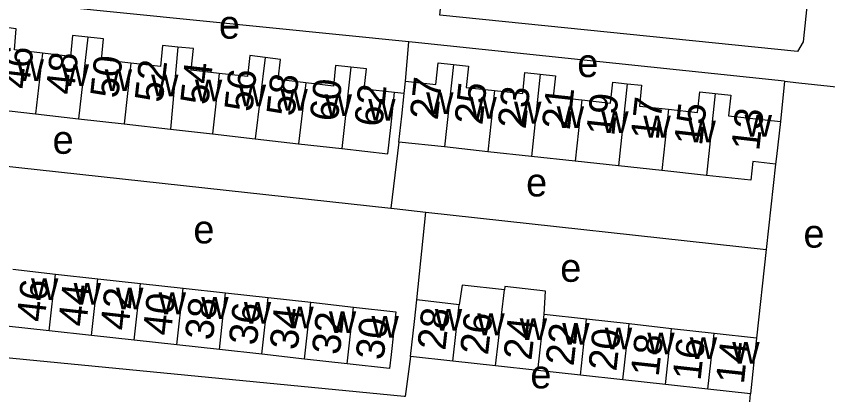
# Model space of a CAD drawing. Extents: x 161936 to 163647, y 386450 to 388633.
# Drawn here: x 162687.6 to 162802.3, y 387613.3 to 387666.8 of the extents above; entities that cross this region are included whole.
import ezdxf

# ---------------------------------------------------------------- set-up
doc = ezdxf.new("R2010")
doc.units = 0
for name, color, linetype in [('BLT_Basislijn', 7, 'Continuous'), ('BLT_Bebouwing', 7, 'Continuous'), ('BLT_Centroide', 7, 'Continuous'), ('BLT_Huisnummer', 7, 'Continuous'), ('BLT_Huisnummer_ tussenligend', 7, 'Continuous'), ('BLT_Onderverdeling_panden', 7, 'Continuous')]:
    doc.layers.add(name, color=color, linetype=linetype)

msp = doc.modelspace()

# ---------------------------------------------------------------- linework, layer by layer
at = {"layer": 'BLT_Basislijn'}
for p, q in [((162742.62, 387657.62), (162743.07, 387663.17)), ((162796.15, 387657.6), (162795.58, 387651.92)), ((162742.43, 387655.87), (162741.05, 387656.02)), ((162741.69, 387649), (162740.52, 387639.64)), ((162670.73, 387647.27), (162740.52, 387639.64)), ((162794.89, 387645.89), (162793.57, 387633.79)), ((162744.21, 387626.67), (162745.48, 387639.09)), ((162745.48, 387639.09), (162793.57, 387633.79)), ((162793.57, 387633.79), (162792.19, 387621.26)), ((162743.31, 387618.68), (162742.58, 387613.02)), ((162790.95, 387608.44), (162791.33, 387613.38))]:
    msp.add_line(p, q, dxfattribs=at)
for points in [[(162799.4, 387669.07), (162798.81, 387663.17), (162798, 387661.8), (162747.48, 387666.96), (162748.27, 387674.55)], [(162743.07, 387663.17), (162683.52, 387669.2), (162680.69, 387669.69), (162679.6, 387670.2)], [(162796.15, 387657.6), (162743.55, 387663.12), (162743.07, 387663.17)], [(162796.15, 387657.6), (162798.19, 387657.39), (162818.08, 387655.25), (162820.47, 387653.11), (162821.27, 387651.11), (162820.44, 387611.92), (162800.48, 387608.77), (162793.38, 387608.47), (162790.95, 387608.44)], [(162740.52, 387639.64), (162740.99, 387639.59), (162745.48, 387639.09)], [(162742.58, 387613.02), (162742.44, 387613.03), (162667.7, 387620.29)]]:
    msp.add_lwpolyline(points, dxfattribs=at)
at = {"layer": 'BLT_Bebouwing'}
for p, q in [((162742.43, 387655.87), (162742.62, 387657.62)), ((162684.02, 387653.7), (162690.32, 387652.99)), ((162690.32, 387652.99), (162696.43, 387652.3)), ((162696.43, 387652.3), (162702.88, 387651.57)), ((162702.88, 387651.57), (162709.42, 387650.82)), ((162709.42, 387650.82), (162715.33, 387650.15)), ((162715.33, 387650.15), (162721.35, 387649.47)), ((162721.35, 387649.47), (162727.5, 387648.77)), ((162748.1, 387648.31), (162741.69, 387649)), ((162727.5, 387648.77), (162733.62, 387648.08)), ((162754.24, 387647.64), (162748.1, 387648.31)), ((162760.39, 387646.98), (162754.24, 387647.64)), ((162766.6, 387646.3), (162760.39, 387646.98)), ((162772.68, 387645.64), (162766.6, 387646.3)), ((162778.83, 387644.98), (162772.68, 387645.64)), ((162785.12, 387644.29), (162778.83, 387644.98)), ((162687.14, 387631.01), (162693.15, 387630.34)), ((162693.15, 387630.34), (162699.16, 387629.67)), ((162699.16, 387629.67), (162705.18, 387629.01)), ((162705.18, 387629.01), (162711.19, 387628.34)), ((162711.19, 387628.34), (162717.2, 387627.67)), ((162717.2, 387627.67), (162723.21, 387627.01)), ((162723.21, 387627.01), (162729.22, 387626.34)), ((162729.22, 387626.34), (162735.24, 387625.67)), ((162750.2, 387625.99), (162744.21, 387626.67)), ((162768.2, 387623.97), (162762.2, 387624.64)), ((162774.2, 387623.29), (162768.2, 387623.97)), ((162692.26, 387622.32), (162686.25, 387622.99)), ((162780.2, 387622.61), (162774.2, 387623.29)), ((162786.2, 387621.93), (162780.2, 387622.61)), ((162698.27, 387621.66), (162692.26, 387622.32)), ((162704.29, 387620.99), (162698.27, 387621.66)), ((162792.19, 387621.26), (162786.2, 387621.93)), ((162710.3, 387620.32), (162704.29, 387620.99)), ((162716.31, 387619.66), (162710.3, 387620.32)), ((162722.32, 387618.99), (162716.31, 387619.66)), ((162728.33, 387618.32), (162722.32, 387618.99)), ((162734.35, 387617.66), (162728.33, 387618.32)), ((162749.31, 387618.02), (162743.31, 387618.68)), ((162755.32, 387617.36), (162749.31, 387618.02)), ((162761.32, 387616.69), (162755.32, 387617.36)), ((162767.32, 387616.03), (162761.32, 387616.69)), ((162773.32, 387615.37), (162767.32, 387616.03)), ((162779.32, 387614.7), (162773.32, 387615.37)), ((162785.33, 387614.04), (162779.32, 387614.7)), ((162791.33, 387613.38), (162785.33, 387614.04))]:
    msp.add_line(p, q, dxfattribs=at)
for points in [[(162691.32, 387661.57), (162687.37, 387662.02), (162687.61, 387665.02), (162685.46, 387665.29)], [(162697.74, 387663.84), (162695.56, 387664.09), (162695.27, 387661.11), (162691.32, 387661.57)], [(162703.82, 387660.16), (162699.66, 387660.61), (162699.93, 387663.6), (162697.74, 387663.84)], [(162710.46, 387662.43), (162708.27, 387662.63), (162707.98, 387659.7), (162703.82, 387660.16)], [(162716.3, 387658.71), (162712.31, 387659.16), (162712.65, 387662.24), (162710.46, 387662.43)], [(162722.77, 387660.96), (162720.62, 387661.22), (162720.29, 387658.26), (162716.3, 387658.71)], [(162728.53, 387657.38), (162724.64, 387657.84), (162724.93, 387660.69), (162722.77, 387660.96)], [(162734.89, 387659.58), (162732.7, 387659.83), (162732.42, 387656.92), (162728.53, 387657.38)], [(162741.05, 387656.02), (162736.79, 387656.46), (162737.08, 387659.34), (162734.89, 387659.58)], [(162742.62, 387657.62), (162746.9, 387657.16), (162747.23, 387660.2), (162749.37, 387659.97)], [(162749.37, 387659.97), (162751.51, 387659.73), (162751.18, 387656.73), (162755.18, 387656.3)], [(162755.18, 387656.3), (162759.17, 387655.86), (162759.49, 387658.84), (162761.65, 387658.61)], [(162761.65, 387658.61), (162763.81, 387658.37), (162763.49, 387655.39), (162767.54, 387654.96)], [(162767.54, 387654.96), (162771.59, 387654.52), (162771.91, 387657.47), (162773.94, 387657.25)], [(162773.94, 387657.25), (162775.97, 387657.03), (162775.65, 387654.08), (162779.76, 387653.63)], [(162733.62, 387648.08), (162740.11, 387647.34), (162740.52, 387651.05), (162741.05, 387656.02)], [(162741.69, 387649), (162742.08, 387652.65), (162742.43, 387655.87)], [(162779.76, 387653.63), (162783.88, 387653.19), (162784.2, 387656.1), (162786.37, 387655.86)], [(162786.37, 387655.86), (162788.55, 387655.62), (162788.24, 387652.71), (162795.58, 387651.92)], [(162795.58, 387651.92), (162795.02, 387646.97), (162794.89, 387645.89)], [(162794.89, 387645.89), (162791.68, 387646.25), (162791.4, 387643.61), (162785.12, 387644.29)], [(162756.58, 387628.09), (162750.62, 387628.77), (162750.2, 387625.99)], [(162762.2, 387624.64), (162762.39, 387627.92), (162756.64, 387628.56), (162756.58, 387628.09)], [(162743.31, 387618.68), (162743.87, 387623.65), (162744.21, 387626.67)], [(162735.24, 387625.67), (162741.24, 387625.01), (162740.9, 387621.96), (162740.57, 387618.97)], [(162792.19, 387621.26), (162791.88, 387618.35), (162791.33, 387613.38)], [(162740.57, 387618.97), (162740.35, 387616.99), (162734.35, 387617.66)]]:
    msp.add_lwpolyline(points, dxfattribs=at)
at = {"layer": 'BLT_Onderverdeling_panden'}
for p, q in [((162697.74, 387663.84), (162696.43, 387652.3)), ((162691.32, 387661.57), (162690.32, 387652.99)), ((162710.46, 387662.43), (162709.42, 387650.82)), ((162722.77, 387660.96), (162721.35, 387649.47)), ((162703.82, 387660.16), (162702.88, 387651.57)), ((162734.89, 387659.58), (162733.62, 387648.08)), ((162749.37, 387659.97), (162748.1, 387648.31)), ((162716.3, 387658.71), (162715.33, 387650.15)), ((162761.65, 387658.61), (162760.39, 387646.98)), ((162728.53, 387657.38), (162727.5, 387648.77)), ((162773.94, 387657.25), (162772.68, 387645.64)), ((162755.18, 387656.3), (162754.24, 387647.64)), ((162786.37, 387655.86), (162785.12, 387644.29)), ((162767.54, 387654.96), (162766.6, 387646.3)), ((162779.76, 387653.63), (162778.83, 387644.98)), ((162692.26, 387622.32), (162693.15, 387630.34)), ((162698.27, 387621.66), (162699.16, 387629.67)), ((162704.29, 387620.99), (162705.18, 387629.01)), ((162710.3, 387620.32), (162711.19, 387628.34)), ((162716.31, 387619.66), (162717.2, 387627.67)), ((162755.32, 387617.36), (162756.58, 387628.09)), ((162722.32, 387618.99), (162723.21, 387627.01)), ((162728.33, 387618.32), (162729.22, 387626.34)), ((162749.31, 387618.02), (162750.2, 387625.99)), ((162734.35, 387617.66), (162735.24, 387625.67)), ((162761.32, 387616.69), (162762.2, 387624.64)), ((162767.32, 387616.03), (162768.2, 387623.97)), ((162773.32, 387615.37), (162774.2, 387623.29)), ((162779.32, 387614.7), (162780.2, 387622.61)), ((162785.33, 387614.04), (162786.2, 387621.93))]:
    msp.add_line(p, q, dxfattribs=at)

# ---------------------------------------------------------------- texts
at = {"layer": 'BLT_Centroide'}
for s, p in [('e', (162716.25, 387663.62)), ('w', (162687.67, 387657.64)), ('e', (162766.88, 387658.19)), ('w', (162694.03, 387656.91)), ('w', (162700.12, 387656.22)), ('w', (162706.67, 387655.48)), ('w', (162712.86, 387654.77)), ('w', (162719.05, 387654.06)), ('w', (162724.94, 387653.44)), ('w', (162731.19, 387652.7)), ('w', (162745.53, 387652.95)), ('w', (162737.34, 387652.03)), ('w', (162751.64, 387652.31)), ('w', (162757.95, 387651.62)), ('w', (162763.97, 387650.97)), ('w', (162770.27, 387650.28)), ('w', (162776.22, 387649.64)), ('w', (162790.52, 387649.75)), ('w', (162782.59, 387648.94)), ('e', (162692.75, 387647.34)), ('e', (162759.65, 387641.31)), ('e', (162712.64, 387634.67)), ('e', (162798.83, 387634.07)), ('e', (162764.47, 387629.24)), ('w', (162689.7, 387626.66)), ('w', (162695.72, 387626)), ('w', (162701.72, 387625.33)), ('w', (162707.73, 387624.66)), ('w', (162713.75, 387624)), ('w', (162719.77, 387623.33)), ('w', (162725.77, 387622.66)), ('w', (162731.78, 387622)), ('w', (162746.75, 387622.34)), ('w', (162752.75, 387621.69)), ('w', (162737.8, 387621.33)), ('w', (162758.75, 387621)), ('w', (162764.75, 387620.33)), ('w', (162770.77, 387619.67)), ('w', (162776.77, 387619)), ('w', (162782.77, 387618.31)), ('w', (162788.77, 387617.66)), ('e', (162760.25, 387614.17))]:
    msp.add_text(s, height=4, dxfattribs=at).set_placement(p)
at = {"layer": 'BLT_Huisnummer'}
for s, rotation, p in [('50', 83.7352, (162702.01, 387655.09)), ('54', 83.5687, (162714.73, 387654.15)), ('58', 83.7106, (162726.91, 387652.54)), ('27', 83.8074, (162747.16, 387652.02)), ('62', 83.8063, (162739.32, 387651.05)), ('21', 83.8066, (162765.82, 387650.64)), ('17', 83.8077, (162778.37, 387649.2)), ('13', 83.539, (162792.57, 387647.67)), ('46', 83.6692, (162691.61, 387623.45)), ('42', 83.6739, (162703.44, 387622.26)), ('38', 83.6669, (162715.39, 387620.89)), ('34', 83.6724, (162727.36, 387619.51)), ('28', 83.6945, (162748.23, 387619.45)), ('30', 83.6716, (162739.51, 387618.08)), ('22', 83.6907, (162766.35, 387617.25)), ('18', 83.6908, (162778.37, 387615.74)), ('14', 83.6851, (162790.4, 387614.69))]:
    msp.add_text(s, height=4, rotation=rotation, dxfattribs=at).set_placement(p)
at = {"layer": 'BLT_Huisnummer_ tussenligend'}
for s, rotation, p in [('46', 83.3945, (162689.39, 387656.39)), ('48', 83.7352, (162695.73, 387655.59)), ('52', 83.5687, (162708.29, 387654.49)), ('56', 83.7106, (162720.96, 387653.18)), ('60', 83.7106, (162733.02, 387651.8)), ('25', 83.8066, (162753.47, 387651.33)), ('23', 83.8066, (162759.58, 387650.76)), ('19', 83.8077, (162772.09, 387649.78)), ('15', 83.539, (162784.5, 387648.4)), ('44', 83.6739, (162697.49, 387622.81)), ('40', 83.6669, (162709.44, 387621.53)), ('36', 83.6724, (162721.58, 387620.16)), ('32', 83.6716, (162733.32, 387618.82)), ('26', 83.6945, (162754.26, 387618.79)), ('24', 83.6907, (162760.4, 387618.05)), ('20', 83.6908, (162772.39, 387616.51)), ('16', 83.6851, (162784.29, 387615.18))]:
    msp.add_text(s, height=4, rotation=rotation, dxfattribs=at).set_placement(p)

doc.saveas('drawing.dxf')
